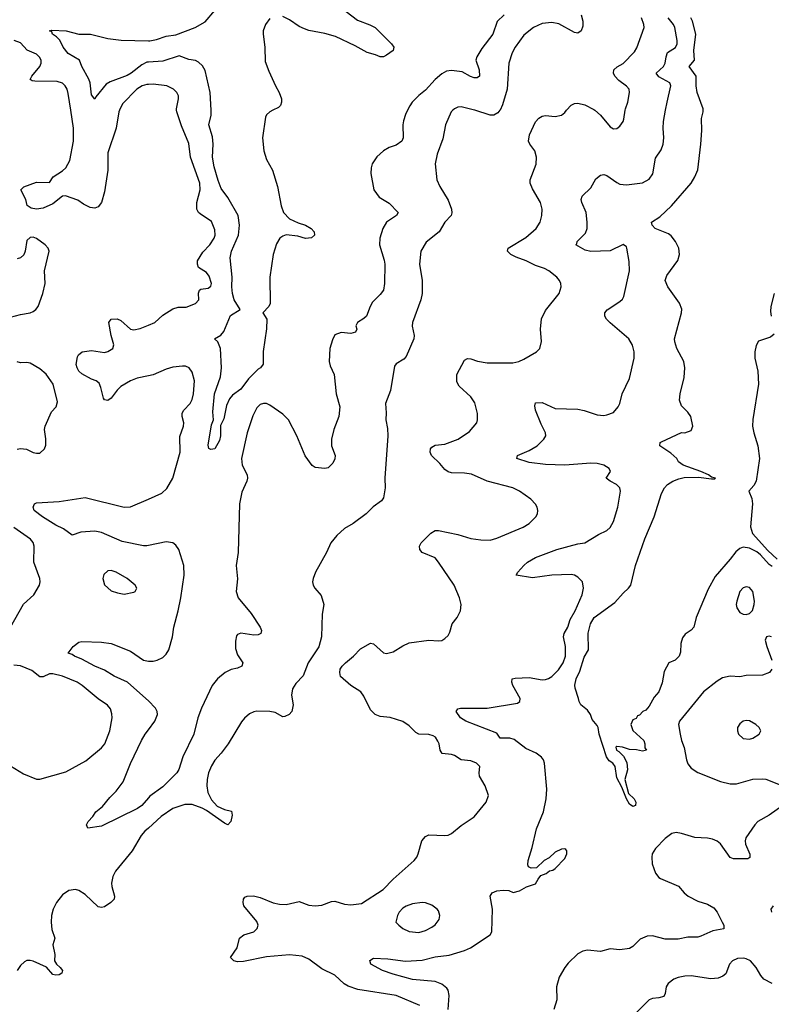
# Model space of a CAD drawing. Header units: inches. Extents: x 1954678 to 2060271, y 904822 to 1016299.
# Tile 400 of 403: x 2049206 to 2053844, y 1004482 to 1010559. Entities that reach past the tile are written whole.
import ezdxf

# ---------------------------------------------------------------- set-up
doc = ezdxf.new("R2010")
doc.units = ezdxf.units.IN
doc.header["$MEASUREMENT"] = 0
for name, color, linetype in [('C0040', 7, 'Continuous'), ('C0041', 7, 'Continuous'), ('C0050', 7, 'Continuous'), ('C0051', 7, 'Continuous')]:
    doc.layers.add(name, color=color, linetype=linetype)

msp = doc.modelspace()

# ---------------------------------------------------------------- linework, layer by layer
at = {"layer": 'C0040', "color": 5}
for points, elevation in [([(2049822.1, 1010000), (2049817.3, 1009990), (2049802.2, 1009890), (2049750, 1009737.2), (2049750.2, 1009630.2), (2049730, 1009497.2), (2049710.1, 1009429.9), (2049690, 1009404), (2049670, 1009396.8), (2049641, 1009401), (2049600.4, 1009420.4), (2049565.1, 1009445.1), (2049488.8, 1009471.2), (2049470, 1009469.7), (2049410, 1009423.5), (2049350, 1009396.4), (2049309.8, 1009389.8), (2049276.9, 1009396.9), (2049252.3, 1009412.3), (2049244.7, 1009450), (2049214, 1009510), (2049232.3, 1009527.7), (2049310, 1009556.8), (2049390, 1009554), (2049413, 1009590), (2049470, 1009625.6), (2049490, 1009643.9), (2049515.8, 1009690), (2049537.5, 1009810), (2049538.2, 1009890), (2049521, 1010000)], 460), ([(2049150, 1008723.2), (2049210, 1008739.6), (2049270, 1008750.2), (2049290, 1008757.6), (2049305.7, 1008770), (2049319.7, 1008790), (2049349.3, 1008870), (2049363.7, 1008930), (2049359.5, 1009010), (2049387, 1009130), (2049382, 1009150), (2049363.7, 1009170), (2049310, 1009209.5), (2049290, 1009216.2), (2049270, 1009214), (2049250, 1009197.2), (2049239.5, 1009130), (2049231.8, 1009108.2), (2049211.5, 1009088.5), (2049190, 1009083.5)], 480), ([(2050000, 1008360.9), (2049930, 1008346.6), (2049890, 1008329.8), (2049830, 1008295.3), (2049807, 1008273), (2049770, 1008223.5), (2049749.6, 1008209.6), (2049730, 1008212.3), (2049722.5, 1008222.5), (2049707.1, 1008290), (2049695.5, 1008315.5), (2049678, 1008330), (2049650, 1008339.8), (2049590, 1008372.8), (2049571.3, 1008390), (2049559.7, 1008410), (2049555.1, 1008430), (2049562.7, 1008477.3), (2049569.6, 1008490.4), (2049591.1, 1008508.9), (2049650, 1008518.3), (2049730, 1008505.2), (2049750, 1008510.3), (2049780.7, 1008530), (2049787.5, 1008552.5), (2049771.1, 1008610), (2049756, 1008690), (2049769.7, 1008710.3), (2049807.6, 1008712.4), (2049830, 1008702.4), (2049890, 1008648.3), (2049910, 1008644.7), (2049950, 1008652.3), (2050000, 1008673.1)], 460), ([(2049190, 1007907.7), (2049210, 1007911.6), (2049247.6, 1007907.6), (2049290, 1007887.7), (2049310, 1007884), (2049330, 1007884), (2049359.3, 1007910), (2049366.8, 1007933.2), (2049367.3, 1007972.7), (2049359.7, 1008030), (2049364, 1008050), (2049401.8, 1008138.2), (2049431.5, 1008170), (2049438.7, 1008201.3), (2049411.6, 1008310), (2049370, 1008371), (2049330, 1008403.9), (2049270, 1008439), (2049250, 1008443.2), (2049210, 1008441.9), (2049190, 1008448.3)], 480), ([(2050000, 1007314), (2049990, 1007312), (2049970, 1007312.7), (2049839, 1007339), (2049710, 1007394.4), (2049670, 1007402.3), (2049584.2, 1007395.8), (2049530, 1007377), (2049476.8, 1007416.8), (2049430, 1007438.5), (2049346.3, 1007490), (2049296, 1007530), (2049289.2, 1007550), (2049297.2, 1007570), (2049310, 1007578), (2049450, 1007584.4), (2049610, 1007609.1), (2049850, 1007550.3), (2049890, 1007551.8), (2050000, 1007599.7)], 460), ([(2049150, 1006810.2), (2049228.9, 1006951.1), (2049292.3, 1007010), (2049329.2, 1007070), (2049333.2, 1007090), (2049329.4, 1007110), (2049294, 1007210), (2049295.6, 1007310), (2049290, 1007332), (2049273.7, 1007353.7), (2049170, 1007424.3)], 480), ([(2050000, 1006354.1), (2049966.8, 1006386.8), (2049870.4, 1006470.4), (2049790, 1006508.2), (2049730, 1006545.2), (2049670, 1006568.5), (2049590, 1006613.3), (2049544, 1006630), (2049530, 1006641.2), (2049506, 1006650), (2049535.3, 1006690), (2049570, 1006716.3), (2049590, 1006722), (2049710, 1006717.6), (2049770, 1006708.2), (2049890, 1006660.7), (2049970, 1006605.6), (2050000, 1006600.7)], 460), ([(2049150, 1005954.6), (2049230, 1005903.8), (2049310, 1005870.7), (2049330, 1005870.7), (2049490, 1005917), (2049615, 1005984.9), (2049710, 1006064.4), (2049731.2, 1006090), (2049762.9, 1006170), (2049776.2, 1006250), (2049775.3, 1006275.3), (2049766.3, 1006306.3), (2049748.5, 1006328.5), (2049690, 1006368.2), (2049591.3, 1006450), (2049560.7, 1006470), (2049470, 1006507.2), (2049410, 1006521), (2049390, 1006521.8), (2049350, 1006503.5), (2049330, 1006503.5), (2049281.9, 1006541.9), (2049210, 1006570.4), (2049170, 1006576.2)], 480), ([(2050000, 1005756), (2049960.3, 1005710), (2049932, 1005690), (2049710, 1005582), (2049626, 1005570), (2049619, 1005590), (2049629.3, 1005610), (2049658.3, 1005641.7), (2049675.1, 1005670), (2049717, 1005703), (2049762, 1005758), (2049801.8, 1005798.2), (2049844.8, 1005855.2), (2049890, 1005967.3), (2049957.7, 1006110), (2049981.1, 1006150), (2050000, 1006175.7)], 460), ([(2050000, 1005570.1), (2049977.8, 1005550), (2049956.4, 1005523.6), (2049900.1, 1005430), (2049797, 1005303), (2049780.6, 1005270), (2049773.2, 1005230), (2049774, 1005210), (2049790.9, 1005150), (2049789.3, 1005130.7), (2049769, 1005110), (2049730, 1005084.6), (2049710, 1005080.3), (2049690, 1005084.5), (2049610, 1005160.4), (2049570, 1005185.4), (2049550, 1005191.1), (2049510, 1005184.4), (2049470, 1005157.7), (2049432.3, 1005110), (2049412, 1005070), (2049401.8, 1005030), (2049399.3, 1004990), (2049403.6, 1004943.6), (2049422.4, 1004890), (2049410.2, 1004850), (2049423.8, 1004790), (2049421.7, 1004750), (2049433.4, 1004730), (2049456.1, 1004710), (2049470.2, 1004690), (2049466.6, 1004673.4), (2049450, 1004663.5), (2049430, 1004661), (2049410, 1004665.5), (2049370.5, 1004710.5), (2049290, 1004748), (2049270, 1004752.8), (2049250, 1004751.9), (2049235.4, 1004744.6), (2049210, 1004721), (2049189.5, 1004690)], 480)]:
    msp.add_lwpolyline(points, dxfattribs=dict(at, elevation=elevation))
at = {"layer": 'C0040', "color": 5, "elevation": 480}
msp.add_lwpolyline([(2049770, 1007159.3), (2049750, 1007157.2), (2049725.2, 1007134.8), (2049718.8, 1007110), (2049730, 1007072), (2049770, 1007034.8), (2049810, 1007020.7), (2049850, 1007014), (2049910, 1007026), (2049918, 1007030), (2049928.7, 1007050), (2049919, 1007070), (2049868.7, 1007110), (2049802, 1007150)], close=True, dxfattribs=at)
at = {"layer": 'C0041', "color": 5}
for points, elevation in [([(2050000, 1010298), (2049990, 1010297.3), (2049958.8, 1010281.2), (2049894.8, 1010230), (2049870, 1010215.7), (2049764, 1010176), (2049739.2, 1010160.7), (2049676.2, 1010083.8), (2049669.4, 1010069.4), (2049650, 1010095.3), (2049640.3, 1010170), (2049632.8, 1010192.8), (2049589.8, 1010270), (2049575.1, 1010310), (2049504.4, 1010350), (2049473.6, 1010390), (2049453.1, 1010433.1), (2049433.6, 1010453.6), (2049409.2, 1010470), (2049404, 1010484), (2049389.2, 1010490), (2049405.2, 1010494.8), (2049492, 1010490), (2049570, 1010470.2), (2049642, 1010470), (2049750, 1010443.8), (2049832.8, 1010432.8), (2050000, 1010428.4)], 440), ([(2049521, 1010000), (2049504.6, 1010104.6), (2049498.2, 1010130), (2049487.1, 1010150), (2049470, 1010168.3), (2049437.4, 1010177.4), (2049300, 1010180), (2049282.2, 1010182.2), (2049270, 1010189.5), (2049280.4, 1010210), (2049329.8, 1010270), (2049337.6, 1010290), (2049337.6, 1010310), (2049328.9, 1010328.9), (2049310, 1010346), (2049251.3, 1010371.3), (2049210, 1010416.1), (2049172.7, 1010430)], 460), ([(2050000, 1010159.1), (2049990, 1010158.4), (2049961.6, 1010150), (2049929.6, 1010130.5), (2049840.9, 1010039.1), (2049822.1, 1010000)], 460)]:
    msp.add_lwpolyline(points, dxfattribs=dict(at, elevation=elevation))
at = {"layer": 'C0050', "color": 5}
for points, elevation in [([(2051599.7, 1010000), (2051586.6, 1009973.4), (2051575.2, 1009935.2), (2051570.3, 1009910), (2051571.7, 1009830), (2051563.8, 1009810), (2051530, 1009784.2), (2051486, 1009770), (2051450.8, 1009750), (2051410, 1009713.2), (2051382, 1009670), (2051374.9, 1009645.1), (2051372.7, 1009610), (2051390.4, 1009510), (2051424, 1009464), (2051486, 1009426), (2051540.5, 1009370), (2051530.5, 1009350), (2051468.8, 1009310), (2051447.4, 1009270), (2051428.8, 1009210), (2051427.2, 1009170), (2051455.8, 1009075.8), (2051459.1, 1009050), (2051457.1, 1008930), (2051450, 1008889.6), (2051430, 1008862.4), (2051383.6, 1008816.4), (2051368.5, 1008790), (2051346, 1008730), (2051330, 1008714), (2051290.8, 1008690), (2051281, 1008670), (2051286, 1008650), (2051278, 1008630), (2051250, 1008622.7), (2051190, 1008629.3), (2051150, 1008613.2), (2051135.9, 1008584.1), (2051119.1, 1008530), (2051116.4, 1008450), (2051122.9, 1008422.9), (2051146, 1008370), (2051158.4, 1008250), (2051182.4, 1008170), (2051174.4, 1008110), (2051144.2, 1008030), (2051130.3, 1007970), (2051130.4, 1007930), (2051152.4, 1007870), (2051150.3, 1007849.7), (2051138.3, 1007821.7), (2051110, 1007793.2), (2051090, 1007789), (2051030, 1007795.1), (2051010, 1007806.6), (2050967.4, 1007867.4), (2050916.8, 1007990), (2050864.5, 1008090), (2050830, 1008125.3), (2050750, 1008180.4), (2050730, 1008189.7), (2050710, 1008191.1), (2050690, 1008184.2), (2050670, 1008164.5), (2050645, 1008115), (2050610.1, 1008009.9), (2050574.4, 1007850), (2050578.9, 1007810), (2050609.2, 1007750), (2050611.3, 1007730), (2050608.3, 1007710), (2050577.6, 1007642.4), (2050562.3, 1007570), (2050554.7, 1007270), (2050541.8, 1007190), (2050549.1, 1007109.1), (2050542.4, 1007030), (2050554, 1006990), (2050634.5, 1006894.5), (2050690.5, 1006810), (2050699.1, 1006790), (2050694, 1006770), (2050677.3, 1006762.7), (2050650, 1006759.7), (2050570, 1006772.8), (2050550, 1006764.5), (2050544.2, 1006755.8), (2050536.7, 1006723.3), (2050537.5, 1006677.5), (2050550, 1006639.1), (2050582.3, 1006590), (2050576.5, 1006570), (2050550, 1006556.8), (2050510, 1006549), (2050473.1, 1006530), (2050426, 1006490), (2050394.7, 1006450), (2050327, 1006310), (2050304.3, 1006250), (2050280.7, 1006150), (2050213.6, 1006010), (2050188.7, 1005931.3), (2050176.3, 1005910), (2050090, 1005825.3), (2050010, 1005767.6), (2050000, 1005756)], 460), ([(2050000, 1008673.1), (2050040.5, 1008690), (2050090, 1008735.6), (2050150, 1008774.9), (2050184.6, 1008784.6), (2050234.2, 1008785.8), (2050290, 1008808.5), (2050311.2, 1008830), (2050309.7, 1008870.3), (2050315.1, 1008890), (2050324.8, 1008895.2), (2050370, 1008901.6), (2050386.2, 1008913.8), (2050389.7, 1008930.3), (2050375.5, 1008975.5), (2050358, 1008998), (2050309.9, 1009029.9), (2050302.4, 1009050), (2050303.1, 1009070), (2050336.2, 1009123.8), (2050378.5, 1009170), (2050406.9, 1009210), (2050412, 1009230), (2050410, 1009262), (2050390, 1009313.3), (2050320.1, 1009360.1), (2050309.8, 1009369.8), (2050299.7, 1009390), (2050299.1, 1009430), (2050319.2, 1009510), (2050318, 1009550), (2050259, 1009710), (2050250, 1009796), (2050203.6, 1009903.6), (2050176.4, 1009990), (2050174.6, 1010000)], 460), ([(2051879.6, 1010000), (2051868.9, 1009990), (2051833.9, 1009910), (2051816.9, 1009823.1), (2051781.2, 1009730), (2051770.2, 1009670.2), (2051780.3, 1009570), (2051798, 1009530), (2051850, 1009444.6), (2051871.2, 1009390), (2051873, 1009367), (2051868.3, 1009350), (2051830.1, 1009309.9), (2051794.7, 1009250), (2051713.5, 1009186.5), (2051682, 1009130), (2051674.2, 1009050), (2051689.2, 1008950), (2051688.7, 1008870), (2051680.9, 1008830), (2051630.2, 1008690), (2051628.5, 1008668.5), (2051640.7, 1008610), (2051638.6, 1008590), (2051590, 1008480.7), (2051576, 1008464), (2051530, 1008435.6), (2051519.9, 1008420.1), (2051494.9, 1008270), (2051462.4, 1008190), (2051467.9, 1008132.1), (2051465.3, 1008090), (2051475.8, 1008035.8), (2051478, 1007990), (2051459.5, 1007730), (2051460.8, 1007670), (2051451.7, 1007608.3), (2051439.1, 1007590), (2051386.6, 1007553.4), (2051344.9, 1007510), (2051263, 1007450), (2051210, 1007418), (2051163.6, 1007376.4), (2051126.5, 1007330), (2051100.3, 1007270), (2051030.7, 1007150), (2051016.3, 1007110), (2051013.4, 1007090), (2051017.3, 1007070), (2051027.7, 1007050), (2051065.7, 1007005.7), (2051083.7, 1006950), (2051072.6, 1006890), (2051067.6, 1006750), (2051051.3, 1006688.7), (2050987, 1006590), (2050954.9, 1006510), (2050910, 1006462), (2050888.9, 1006430), (2050882.6, 1006390), (2050893.7, 1006330), (2050884.4, 1006290), (2050868.9, 1006271.1), (2050842.4, 1006257.6), (2050830, 1006256.9), (2050782.9, 1006282.9), (2050750, 1006289.1), (2050670, 1006292.2), (2050650, 1006288.2), (2050625.1, 1006274.9), (2050592.3, 1006247.7), (2050574.2, 1006225.8), (2050493.4, 1006090), (2050450, 1006031.1), (2050410.8, 1005989.2), (2050390, 1005953.6), (2050371.9, 1005910), (2050362.7, 1005870), (2050361.1, 1005830), (2050367.9, 1005790), (2050390, 1005744.1), (2050424.4, 1005704.4), (2050470, 1005683.8), (2050514, 1005674), (2050517.8, 1005650), (2050508.4, 1005610), (2050490, 1005589.7), (2050470, 1005599.7), (2050359, 1005679), (2050333, 1005693), (2050270, 1005715), (2050224.6, 1005715.4), (2050150, 1005691.4), (2050078.6, 1005641.4), (2050000, 1005570.1)], 480), ([(2050769.1, 1010000), (2050749.4, 1009990.6), (2050730, 1009972.8), (2050723, 1009957), (2050704.8, 1009830), (2050712.5, 1009750), (2050730, 1009696.4), (2050766.2, 1009630), (2050796.9, 1009530), (2050819.1, 1009410), (2050834.3, 1009370), (2050870, 1009330.4), (2050924.9, 1009304.9), (2050970, 1009291.8), (2051004.9, 1009270), (2051022.8, 1009250), (2051026, 1009230), (2051007.3, 1009212.7), (2050970.4, 1009209.7), (2050923.1, 1009223.1), (2050850, 1009230.9), (2050830, 1009223.9), (2050811.8, 1009210), (2050790, 1009176.2), (2050770.2, 1009110), (2050750.1, 1008970), (2050751.8, 1008808.2), (2050743.7, 1008790), (2050706.8, 1008750), (2050731.7, 1008710), (2050728.5, 1008651.5), (2050708.1, 1008511.9), (2050707.5, 1008432.5), (2050692, 1008410), (2050677.3, 1008402.7), (2050617.2, 1008342.8), (2050570, 1008279.5), (2050519.3, 1008240.7), (2050500.7, 1008219.3), (2050481.3, 1008178.7), (2050464.9, 1008095.1), (2050444.9, 1008055.1), (2050444.4, 1007990), (2050438.4, 1007961.6), (2050410.5, 1007909.5), (2050386, 1007906), (2050373.2, 1007913.2), (2050370, 1007934), (2050390, 1008058), (2050402, 1008090), (2050398.8, 1008138.8), (2050408.4, 1008250), (2050444.6, 1008355.4), (2050452.1, 1008410), (2050446, 1008530), (2050429.2, 1008570), (2050409, 1008590), (2050447, 1008613), (2050465.8, 1008634.2), (2050506.3, 1008733.7), (2050566.6, 1008770), (2050529.9, 1008829.9), (2050519.4, 1008870), (2050515.2, 1008910), (2050517.5, 1008970), (2050505.2, 1009090), (2050512.9, 1009130), (2050555.4, 1009230), (2050562.6, 1009290), (2050554.1, 1009350), (2050490, 1009462), (2050450, 1009517.7), (2050430, 1009566.3), (2050406, 1009650), (2050396.3, 1009710), (2050398.9, 1009790), (2050395.7, 1009835.7), (2050374, 1009910), (2050388.4, 1009970), (2050386.9, 1010000)], 440), ([(2051675.6, 1004475.6), (2051530, 1004537.3), (2051293.5, 1004573.5), (2051233.9, 1004593.9), (2051209, 1004609), (2051150, 1004662.7), (2051070, 1004700.4), (2050990, 1004759.8), (2050950, 1004778.6), (2050870, 1004787.3), (2050730, 1004775.8), (2050586.5, 1004746.5), (2050550, 1004745), (2050526.6, 1004750), (2050507, 1004770), (2050548.2, 1004830), (2050562.4, 1004890), (2050589.8, 1004910.2), (2050650, 1004930.3), (2050671.2, 1004950), (2050676.9, 1004970), (2050670, 1004993.6), (2050589.7, 1005090), (2050584.2, 1005110), (2050587.3, 1005130), (2050596.2, 1005143.8), (2050609.6, 1005150.4), (2050648.1, 1005151.9), (2050690, 1005140.9), (2050770, 1005109.1), (2050810, 1005100.2), (2050850, 1005098.3), (2050930, 1005117.4), (2050990, 1005094), (2051030, 1005090.3), (2051070, 1005094.3), (2051130, 1005116.5), (2051150, 1005117.8), (2051210, 1005100.3), (2051250, 1005095.3), (2051314.8, 1005105.2), (2051449.6, 1005190.3), (2051510, 1005254.8), (2051639.5, 1005370), (2051656.2, 1005390), (2051665.6, 1005410), (2051687, 1005490), (2051710, 1005517.3), (2051731.7, 1005528.3), (2051830, 1005523.1), (2051850, 1005525.7), (2051870, 1005535.8), (2051930, 1005584.9), (2052010, 1005638.8), (2052083.7, 1005730), (2052099.3, 1005770), (2052078, 1005830), (2052043.7, 1005890), (2052040.9, 1005910), (2052044.5, 1005950), (2052024.2, 1005970), (2051990, 1005985.1), (2051930, 1005990.9), (2051890, 1006017.8), (2051870, 1006024.8), (2051813.2, 1006030), (2051799.7, 1006050), (2051793.7, 1006090), (2051786.5, 1006106.5), (2051771.5, 1006130), (2051758.4, 1006138.4), (2051730, 1006147.1), (2051669.8, 1006149.8), (2051650, 1006159.1), (2051610, 1006201.7), (2051570, 1006228.5), (2051492.3, 1006252.3), (2051430, 1006258.4), (2051400.5, 1006270), (2051370, 1006299.6), (2051330, 1006383.7), (2051311.1, 1006410), (2051249.7, 1006449.7), (2051186.3, 1006506.3), (2051181.2, 1006530), (2051183.7, 1006550), (2051196, 1006570), (2051216, 1006590), (2051266.6, 1006630), (2051310, 1006676.3), (2051370, 1006710.6), (2051390, 1006707.3), (2051450, 1006650.6), (2051470, 1006648), (2051510, 1006657.6), (2051570, 1006695.3), (2051610, 1006713.4), (2051730, 1006730.3), (2051790, 1006725.5), (2051810, 1006728), (2051830, 1006739.1), (2051850, 1006758.8), (2051860.5, 1006779.5), (2051874, 1006830), (2051905.1, 1006870), (2051926.6, 1006910), (2051929.5, 1006950), (2051919.5, 1006990), (2051887.6, 1007070), (2051790, 1007211.6), (2051770, 1007236.9), (2051690, 1007269.8), (2051675.1, 1007290), (2051673, 1007310), (2051684, 1007330), (2051742.4, 1007390), (2051770, 1007405.7), (2051790, 1007407), (2051910, 1007380.9), (2051990, 1007357.7), (2052051.1, 1007348.9), (2052110, 1007347.6), (2052150, 1007358.3), (2052312.1, 1007427.9), (2052349.5, 1007450), (2052391.8, 1007490), (2052400.7, 1007510), (2052402.9, 1007530), (2052399.5, 1007550), (2052390, 1007569), (2052360.1, 1007600.1), (2052289.7, 1007649.7), (2052249.2, 1007670), (2052090, 1007711.2), (2051993.5, 1007753.5), (2051950, 1007760.7), (2051870, 1007763.1), (2051850, 1007768.2), (2051830, 1007782.4), (2051799.6, 1007819.6), (2051748.2, 1007870), (2051738.9, 1007890), (2051741.1, 1007910), (2051750, 1007921.3), (2051770, 1007932.6), (2051830, 1007939.1), (2051912, 1007970), (2051982.4, 1008017.6), (2052026.3, 1008070), (2052031.3, 1008090), (2052031.3, 1008128.7), (2052014.4, 1008194.4), (2051990, 1008232.3), (2051917.1, 1008297.1), (2051904, 1008324), (2051904, 1008370), (2051950, 1008458.7), (2051970, 1008467.4), (2051990, 1008466), (2052031.1, 1008451.1), (2052090, 1008440.7), (2052250, 1008441.8), (2052286, 1008450), (2052316, 1008464), (2052395.3, 1008510), (2052416, 1008530), (2052426.8, 1008573.2), (2052420.5, 1008650), (2052426.7, 1008713.3), (2052450, 1008763.8), (2052535.4, 1008870), (2052547.8, 1008910), (2052545.6, 1008930), (2052537.6, 1008950), (2052521.6, 1008970), (2052471.6, 1009010), (2052444.4, 1009024.4), (2052390, 1009042.2), (2052331.4, 1009071.4), (2052270, 1009093), (2052237.7, 1009110), (2052216.9, 1009130), (2052219.7, 1009150), (2052330, 1009215.6), (2052392.4, 1009270), (2052416.8, 1009310), (2052427.6, 1009350), (2052429.8, 1009390), (2052419.8, 1009430), (2052370, 1009514.3), (2052356.2, 1009550), (2052356.5, 1009570), (2052392.6, 1009667.4), (2052395.9, 1009710), (2052384.4, 1009750), (2052354.6, 1009790), (2052345.7, 1009810), (2052352.4, 1009847.6), (2052390, 1009928.5), (2052410, 1009951.5), (2052430, 1009963.6), (2052450, 1009968), (2052510, 1009961.5), (2052549.8, 1009970.2), (2052570, 1009987), (2052581.2, 1010000)], 480), ([(2051849.4, 1004450), (2051856.9, 1004536.9), (2051849.9, 1004569.9), (2051841.2, 1004581.2), (2051810, 1004605.7), (2051770, 1004623.2), (2051630, 1004634.7), (2051510, 1004667.2), (2051444.5, 1004690), (2051372, 1004730), (2051366.9, 1004753.1), (2051390, 1004766.4), (2051477.4, 1004762.6), (2051587.5, 1004747.5), (2051690, 1004755.1), (2051770, 1004774.2), (2051855.4, 1004784.6), (2051950, 1004813.2), (2051988.2, 1004830), (2052109.6, 1004910), (2052119.7, 1004930), (2052124, 1005070), (2052109.4, 1005150), (2052122, 1005170), (2052150, 1005182.8), (2052190, 1005186), (2052223.6, 1005183.6), (2052251.6, 1005171.6), (2052290, 1005182.8), (2052332.7, 1005207.3), (2052390, 1005226), (2052404.7, 1005255.3), (2052422.7, 1005277.3), (2052455.3, 1005290), (2052475.1, 1005304.9), (2052495.3, 1005310), (2052510, 1005321), (2052570, 1005382.8), (2052582.7, 1005410), (2052582, 1005430), (2052576.5, 1005436.5), (2052570, 1005442), (2052550, 1005439), (2052510, 1005421.2), (2052473.7, 1005386.3), (2052442, 1005370), (2052396, 1005324), (2052363.1, 1005323.1), (2052346, 1005330), (2052342, 1005342), (2052344, 1005370), (2052369.2, 1005450), (2052395.5, 1005564.5), (2052437.6, 1005670), (2052455.8, 1005750), (2052458.3, 1005810), (2052444.4, 1005970), (2052438.3, 1005990), (2052426.5, 1006006.5), (2052393, 1006033), (2052330, 1006061.5), (2052257.4, 1006117.4), (2052230, 1006124.5), (2052170, 1006125.4), (2052150, 1006154.8), (2051959.3, 1006230), (2051926.6, 1006250), (2051899, 1006290), (2051910, 1006304.7), (2051926, 1006310), (2052090, 1006310.3), (2052278.3, 1006341.7), (2052293.2, 1006350), (2052295.1, 1006370), (2052249.6, 1006450), (2052243.7, 1006470), (2052245.2, 1006490), (2052264, 1006496), (2052350, 1006498.9), (2052430, 1006485.4), (2052450, 1006486.2), (2052470, 1006492.6), (2052490, 1006505.8), (2052530, 1006546.9), (2052559.9, 1006590), (2052574.5, 1006630), (2052573.9, 1006690), (2052561.7, 1006750), (2052566, 1006770), (2052588.2, 1006810), (2052603.4, 1006856.6), (2052634, 1006910), (2052678, 1007010), (2052685.1, 1007050), (2052678.3, 1007090), (2052650, 1007118.7), (2052630, 1007129.8), (2052610, 1007134), (2052490, 1007131.3), (2052370, 1007113.6), (2052269.3, 1007130), (2052279.3, 1007150), (2052316.3, 1007190), (2052340.5, 1007210), (2052390, 1007238.8), (2052520.9, 1007290), (2052650, 1007323.2), (2052694, 1007330), (2052778, 1007382), (2052830, 1007406.4), (2052850, 1007424.4), (2052870, 1007462), (2052896.9, 1007550), (2052912.8, 1007650), (2052909.6, 1007670), (2052889.8, 1007689.8), (2052849.3, 1007710), (2052824.5, 1007730), (2052851.8, 1007770), (2052844.5, 1007790), (2052810, 1007809.8), (2052770, 1007819.4), (2052730, 1007821.6), (2052570, 1007808.9), (2052450, 1007813.6), (2052350, 1007825.6), (2052273.2, 1007850), (2052277.2, 1007870), (2052350, 1007901.1), (2052399.5, 1007930), (2052440.7, 1007970), (2052451.8, 1007990), (2052451.6, 1008010), (2052423.7, 1008063.7), (2052389.7, 1008150), (2052384.8, 1008175.2), (2052390, 1008194.8), (2052430, 1008196.4), (2052510, 1008160.4), (2052650, 1008154.9), (2052690, 1008147.4), (2052770, 1008120.3), (2052810, 1008116.5), (2052830, 1008119.5), (2052870, 1008135.5), (2052899.6, 1008170), (2052909.7, 1008190.3), (2052924.7, 1008250), (2052970, 1008344), (2052998.9, 1008470), (2052997.4, 1008510), (2052988.2, 1008550), (2052965.6, 1008590), (2052848.8, 1008688.8), (2052827.8, 1008710), (2052816.2, 1008730), (2052817, 1008750), (2052831.3, 1008768.7), (2052910, 1008819.3), (2052925.7, 1008834.3), (2052934, 1008850), (2052968.5, 1009010), (2052967.1, 1009067.1), (2052953.5, 1009150), (2052950, 1009158), (2052930, 1009170.9), (2052850, 1009132.1), (2052730, 1009128), (2052696, 1009136), (2052638, 1009170), (2052644, 1009176), (2052646, 1009190), (2052697.7, 1009242.3), (2052707.7, 1009270), (2052708.7, 1009310), (2052702.2, 1009370), (2052675.4, 1009430), (2052671.2, 1009450), (2052677.6, 1009470), (2052730, 1009520.9), (2052762.2, 1009577.8), (2052790, 1009600.4), (2052810, 1009603.6), (2052830, 1009598), (2052890, 1009553.6), (2052910, 1009544.7), (2052950, 1009540.8), (2053050, 1009552), (2053090, 1009574.4), (2053112.5, 1009607.5), (2053130, 1009704), (2053164.2, 1009755.8), (2053177.7, 1009790), (2053181, 1009830), (2053176, 1009890), (2053179.7, 1009930), (2053192, 1010000)], 460), ([(2052169.6, 1010000), (2052156.6, 1009983.4), (2052131, 1009969), (2052110, 1009969.8), (2052014.7, 1010000)], 480), ([(2053850, 1007184.2), (2053830, 1007197.4), (2053777, 1007257), (2053754.2, 1007274.2), (2053710, 1007296.8), (2053670, 1007302.6), (2053650, 1007295.7), (2053624.5, 1007275.5), (2053590, 1007228.9), (2053496.9, 1007123.1), (2053455.3, 1007044.7), (2053379.5, 1006870), (2053365.5, 1006810), (2053348.8, 1006791.2), (2053313.5, 1006766.5), (2053296.7, 1006743.3), (2053285.7, 1006710), (2053283.9, 1006656.1), (2053275.8, 1006630), (2053250, 1006606), (2053212, 1006590), (2053183.5, 1006536.5), (2053170, 1006466), (2053151, 1006410), (2053121.4, 1006378.6), (2053090, 1006322), (2053070, 1006298), (2053051.6, 1006288.4), (2053030, 1006266), (2053018, 1006262), (2053010, 1006246), (2052990, 1006238), (2052978, 1006210), (2052990, 1006172), (2053058, 1006110), (2053064.7, 1006090), (2053064.7, 1006064.7), (2053074, 1006050), (2053050, 1006044), (2053012.7, 1006052.7), (2052970, 1006054), (2052926, 1006070), (2052890, 1006073.6), (2052884, 1006070), (2052888.4, 1006050), (2052902.4, 1006042.4), (2052932.8, 1006012.8), (2052953.5, 1005973.5), (2052957, 1005930), (2052939.3, 1005870), (2052962.8, 1005782.8), (2052998, 1005750), (2053007.7, 1005730), (2053006, 1005710), (2052990, 1005702.9), (2052970, 1005718), (2052950, 1005749.4), (2052922, 1005822), (2052890, 1005879.3), (2052880.7, 1005950), (2052866, 1005970), (2052844.4, 1005984.4), (2052826.2, 1006010), (2052782, 1006150), (2052776, 1006190), (2052770, 1006202), (2052738.9, 1006238.9), (2052729, 1006270), (2052710, 1006298), (2052668, 1006330), (2052658, 1006350), (2052655.3, 1006370), (2052633.2, 1006433.2), (2052632.7, 1006452.7), (2052640.5, 1006490), (2052661.8, 1006538.2), (2052690, 1006624), (2052717, 1006670), (2052713.4, 1006773.4), (2052727.4, 1006830), (2052751.6, 1006870), (2052878, 1006962), (2052930, 1007020.5), (2052963.7, 1007050), (2052978, 1007070), (2053005.6, 1007190), (2053064.1, 1007355.9), (2053121.7, 1007490), (2053165.8, 1007634.2), (2053184.7, 1007670), (2053202.9, 1007690), (2053237, 1007710), (2053273.7, 1007726.3), (2053305.9, 1007734.1), (2053394.8, 1007734.8), (2053475.5, 1007724.5), (2053494.9, 1007725.1), (2053499.3, 1007730), (2053475.5, 1007735.5), (2053456.2, 1007750), (2053410, 1007770.7), (2053300.9, 1007810), (2053272.3, 1007830), (2053260.7, 1007850), (2053224.6, 1007884.6), (2053157.2, 1007930), (2053159, 1007950), (2053166.2, 1007953.8), (2053290, 1008010.5), (2053310, 1008008.7), (2053350, 1008023.8), (2053360.5, 1008050), (2053347.2, 1008110), (2053330, 1008136.9), (2053290, 1008175.1), (2053277.1, 1008210), (2053281.5, 1008250), (2053306, 1008350), (2053310.6, 1008410), (2053303.8, 1008450), (2053260.4, 1008530), (2053248.5, 1008570), (2053247.4, 1008590), (2053289.6, 1008749.6), (2053291.5, 1008771.5), (2053278, 1008810), (2053206.6, 1008910), (2053189.6, 1008950), (2053198.9, 1008981.1), (2053266.8, 1009073.2), (2053277.2, 1009110), (2053272.7, 1009150), (2053253.2, 1009190), (2053225.8, 1009225.8), (2053210, 1009237), (2053127.6, 1009270), (2053109.6, 1009290), (2053105.2, 1009310), (2053156.8, 1009343.2), (2053229, 1009411), (2053349.6, 1009550), (2053373, 1009590), (2053390, 1009632), (2053408.6, 1009790), (2053415.6, 1009875.6), (2053414, 1009950), (2053423.9, 1009990), (2053423.7, 1010000)], 440), ([(2052754.7, 1010000), (2052789.3, 1009969.3), (2052850, 1009897.1), (2052870, 1009886), (2052890, 1009887.7), (2052910, 1009902), (2052929.6, 1009930), (2052934.3, 1009945.7), (2052942.1, 1010000)], 480), ([(2053861.7, 1008870), (2053840.4, 1008790), (2053838.5, 1008758.5), (2053844.2, 1008730)], 440), ([(2053860.8, 1008619.2), (2053840, 1008600), (2053765.7, 1008574.3), (2053750.8, 1008549.2), (2053742.1, 1008510), (2053742.2, 1008470), (2053762, 1008390), (2053765.4, 1008310), (2053730.9, 1008090.9), (2053728.3, 1008050), (2053736.3, 1008010), (2053762, 1007930), (2053771.7, 1007850), (2053750.1, 1007709.9), (2053735.6, 1007684.4), (2053706, 1007650), (2053723.7, 1007603.7), (2053728.8, 1007570), (2053716.1, 1007430), (2053728, 1007388.1), (2053822.1, 1007282.1), (2053879.5, 1007230)], 440), ([(2050000, 1007599.7), (2050083.9, 1007636.1), (2050114.9, 1007665.1), (2050151.1, 1007728.9), (2050196.2, 1007890), (2050194, 1007986), (2050217.7, 1008050), (2050218.5, 1008070), (2050207.7, 1008110), (2050207.8, 1008130), (2050218, 1008150), (2050257.8, 1008190), (2050270, 1008215.5), (2050278.6, 1008250), (2050283.8, 1008330), (2050270, 1008382.7), (2050251.3, 1008410), (2050230, 1008419.8), (2050210, 1008421.5), (2050150, 1008413.8), (2050110, 1008402.5), (2050030, 1008367), (2050000, 1008360.9)], 460), ([(2050000, 1006600.7), (2050010, 1006599.1), (2050030, 1006600.8), (2050054.3, 1006605.7), (2050090, 1006622.3), (2050110, 1006642.6), (2050126.4, 1006670), (2050149.8, 1006750), (2050157.5, 1006810), (2050184.7, 1006910), (2050200.6, 1006990), (2050220.5, 1007130), (2050219.2, 1007190), (2050188.8, 1007290), (2050170, 1007316.4), (2050150, 1007330.6), (2050110, 1007335.9), (2050000, 1007314)], 460), ([(2053846, 1006750), (2053830, 1006754), (2053814, 1006750), (2053806, 1006730), (2053816, 1006690), (2053847, 1006607)], 460), ([(2053846.7, 1006550), (2053832.7, 1006530), (2053790, 1006513.7), (2053690, 1006511), (2053650, 1006503.5), (2053590, 1006506.9), (2053543.1, 1006496.9), (2053510, 1006477), (2053425.3, 1006410), (2053278.4, 1006230), (2053272.2, 1006210), (2053282.4, 1006150), (2053290.2, 1006110), (2053306.7, 1006066.7), (2053320.9, 1005990), (2053330, 1005966.3), (2053350, 1005939.7), (2053390, 1005912.6), (2053530, 1005857.3), (2053590, 1005842.1), (2053630, 1005843.2), (2053730, 1005870.9), (2053790, 1005874.5), (2053810, 1005871.1), (2053910, 1005833.4)], 460), ([(2050000, 1006175.7), (2050039.8, 1006230), (2050055.4, 1006270), (2050055, 1006290), (2050044.8, 1006310), (2050000, 1006354.1)], 460), ([(2053930, 1005719), (2053830, 1005648.6), (2053761.1, 1005610), (2053742.3, 1005590), (2053687.2, 1005510), (2053682.6, 1005490), (2053684.5, 1005470), (2053711.2, 1005408.8), (2053712.2, 1005387.8), (2053700.3, 1005379.7), (2053610, 1005378.9), (2053590, 1005387.6), (2053530, 1005471.5), (2053509.8, 1005489.8), (2053482, 1005502), (2053450, 1005508.4), (2053371.8, 1005511.8), (2053290, 1005537.2), (2053257, 1005543), (2053230, 1005536.9), (2053190, 1005505.7), (2053130, 1005444.4), (2053109.5, 1005410), (2053106, 1005390), (2053108.8, 1005350), (2053130, 1005292.2), (2053150, 1005265.3), (2053159.4, 1005259.4), (2053271.3, 1005211.3), (2053306, 1005170), (2053330.6, 1005150), (2053390, 1005118.9), (2053450, 1005100.9), (2053490, 1005076.5), (2053510, 1005050.4), (2053540.8, 1004990), (2053550.3, 1004970), (2053551.6, 1004948.5), (2053483.6, 1004936.4), (2053410, 1004901.8), (2053390, 1004896.8), (2053330, 1004895.5), (2053270, 1004884.2), (2053190, 1004883.7), (2053110, 1004903.7), (2053077.2, 1004902.8), (2053035.8, 1004884.2), (2052990, 1004838.9), (2052970, 1004826.9), (2052910, 1004818), (2052850, 1004825.4), (2052790, 1004808.5), (2052710, 1004816.4), (2052680.7, 1004810), (2052650, 1004793.5), (2052590, 1004736.8), (2052569.4, 1004710), (2052535.4, 1004650), (2052518.4, 1004590), (2052520.1, 1004510), (2052502, 1004450)], 460), ([(2053854.8, 1005090), (2053840.7, 1005070), (2053844.9, 1005050)], 480), ([(2053849.9, 1004609.9), (2053797.1, 1004637.1), (2053778.8, 1004658.8), (2053750, 1004708.2), (2053716, 1004750), (2053690, 1004763.5), (2053673.1, 1004766.9), (2053636.1, 1004763.9), (2053604.9, 1004750), (2053586, 1004730), (2053562.8, 1004670), (2053544.9, 1004655.1), (2053516.3, 1004643.7), (2053470, 1004639.8), (2053350, 1004657.2), (2053310, 1004656), (2053270, 1004648.2), (2053242.4, 1004637.6), (2053208.4, 1004610), (2053195.3, 1004590), (2053190, 1004548.7), (2053180.7, 1004530), (2053150, 1004521.3), (2053110, 1004518.4), (2053090.4, 1004509.7), (2053010, 1004429.7)], 480)]:
    msp.add_lwpolyline(points, dxfattribs=dict(at, elevation=elevation))
for points, elevation in [([(2053690, 1007059.3), (2053670, 1007052.3), (2053650, 1007029), (2053630.5, 1006970), (2053628.2, 1006950), (2053630.7, 1006930), (2053650, 1006901), (2053670, 1006890.8), (2053690, 1006888), (2053710, 1006894.8), (2053727.2, 1006912.8), (2053738.4, 1006950), (2053739.6, 1006970), (2053729.4, 1007030), (2053710, 1007055.1)], 460), ([(2053690, 1006234.5), (2053670, 1006229.2), (2053650, 1006214), (2053634.8, 1006190), (2053634.8, 1006170), (2053641, 1006150), (2053670, 1006122.8), (2053710, 1006118.8), (2053730, 1006124.9), (2053769, 1006150), (2053779, 1006170), (2053769.2, 1006190), (2053749, 1006210), (2053710, 1006231.8)], 480), ([(2051690, 1005109.6), (2051630, 1005102.4), (2051590, 1005087.3), (2051570, 1005074.5), (2051547.7, 1005050), (2051537.3, 1005030), (2051526.8, 1004990), (2051544.7, 1004970), (2051571, 1004950), (2051610, 1004930.5), (2051670, 1004924.9), (2051710, 1004937), (2051750, 1004957.6), (2051770, 1004973), (2051793.6, 1005006.4), (2051798.7, 1005030), (2051790, 1005059), (2051782.7, 1005070), (2051750, 1005094), (2051710, 1005107.6)], 480)]:
    msp.add_lwpolyline(points, close=True, dxfattribs=dict(at, elevation=elevation))
at = {"layer": 'C0051', "color": 5}
for points, elevation in [([(2050000, 1010428.4), (2050010, 1010428.1), (2050050, 1010436.1), (2050110, 1010456.8), (2050170, 1010465.7), (2050289.3, 1010510.7), (2050350, 1010545.6), (2050410, 1010616)], 440), ([(2051220.3, 1010610), (2051290, 1010556), (2051367.3, 1010527.3), (2051398.8, 1010510), (2051500.7, 1010410), (2051514.8, 1010390), (2051510.8, 1010370), (2051470, 1010339.5), (2051450, 1010329.4), (2051430, 1010329.6), (2051402, 1010342), (2051350, 1010355.8), (2051277, 1010397), (2051154.6, 1010454.6), (2051090, 1010475), (2050990, 1010493.2), (2050963.1, 1010503.1), (2050930, 1010517.8), (2050870, 1010557.8), (2050830, 1010578.2)], 440), ([(2052195.5, 1010590), (2052152.9, 1010547.1), (2052125.7, 1010470), (2052057.6, 1010382.4), (2052026, 1010330), (2052021.7, 1010310), (2052040.8, 1010250), (2052043, 1010210), (2052030, 1010199.6), (2052010, 1010201.1), (2051988.2, 1010208.2), (2051936.6, 1010236.6), (2051870, 1010244.8), (2051839.1, 1010240.9), (2051810, 1010224.7), (2051770, 1010189.7), (2051710, 1010125.1), (2051668.2, 1010091.8), (2051628.4, 1010050), (2051613, 1010027), (2051599.7, 1010000)], 460), ([(2052670.3, 1010590), (2052681.3, 1010550), (2052681.3, 1010518.7), (2052670.5, 1010490), (2052650, 1010477), (2052630, 1010479.6), (2052533.5, 1010533.5), (2052490, 1010542.7), (2052430, 1010535.5), (2052377.6, 1010510), (2052316.9, 1010463.1), (2052262.9, 1010390), (2052245, 1010355), (2052224.1, 1010290), (2052214.5, 1010130), (2052185.9, 1010034.1), (2052170, 1010000.5), (2052169.6, 1010000)], 480), ([(2050750, 1010566), (2050722.3, 1010530), (2050709.3, 1010490.7), (2050707.5, 1010470), (2050718.7, 1010390), (2050721.4, 1010301.4), (2050742.5, 1010242.5), (2050784.4, 1010150), (2050807.6, 1010110), (2050821.1, 1010070), (2050821.7, 1010050), (2050814.9, 1010030), (2050803.6, 1010016.4), (2050769.1, 1010000)], 440), ([(2052942.1, 1010000), (2052943.5, 1010010), (2052958.9, 1010050), (2052969.7, 1010110), (2052966, 1010130), (2052950, 1010149.6), (2052903, 1010183), (2052878, 1010210), (2052869.7, 1010230), (2052872, 1010250), (2052892.2, 1010267.8), (2052930, 1010288.9), (2052999.4, 1010360.6), (2053014.6, 1010385.4), (2053058.8, 1010510), (2053057.8, 1010530), (2053044, 1010570)], 480), ([(2053192, 1010000), (2053200.7, 1010050), (2053223.9, 1010150), (2053217.4, 1010170), (2053150, 1010206.3), (2053134.5, 1010230), (2053179.2, 1010270), (2053189.9, 1010290), (2053194.5, 1010330), (2053203.9, 1010356.1), (2053253.4, 1010386.6), (2053264.2, 1010410), (2053264.2, 1010430), (2053248.7, 1010510), (2053240.3, 1010530), (2053207.9, 1010570)], 460), ([(2053423.7, 1010000), (2053423.5, 1010010), (2053386.3, 1010110), (2053380.6, 1010150), (2053380.4, 1010210), (2053338.2, 1010270), (2053370.2, 1010309.8), (2053367, 1010370), (2053379.3, 1010470), (2053358.2, 1010550), (2053347.4, 1010570)], 440), ([(2050386.9, 1010000), (2050381.6, 1010110), (2050350, 1010244.7), (2050334, 1010274), (2050310, 1010296.5), (2050290, 1010306.3), (2050250, 1010314.4), (2050190, 1010335.8), (2050090, 1010303.4), (2050000, 1010298)], 440), ([(2050174.6, 1010000), (2050172.8, 1010010), (2050186.6, 1010070), (2050186, 1010090), (2050175.1, 1010110), (2050155.1, 1010130), (2050113.2, 1010150), (2050030, 1010161.4), (2050000, 1010159.1)], 460), ([(2052581.2, 1010000), (2052608.4, 1010031.6), (2052630, 1010042.4), (2052650, 1010044.7), (2052693.1, 1010033.1), (2052750, 1010004.2), (2052754.7, 1010000)], 480), ([(2052014.7, 1010000), (2052003.5, 1010003.5), (2051930, 1010021.2), (2051910, 1010019.8), (2051890, 1010009.8), (2051879.6, 1010000)], 480)]:
    msp.add_lwpolyline(points, dxfattribs=dict(at, elevation=elevation))

doc.saveas('drawing.dxf')
